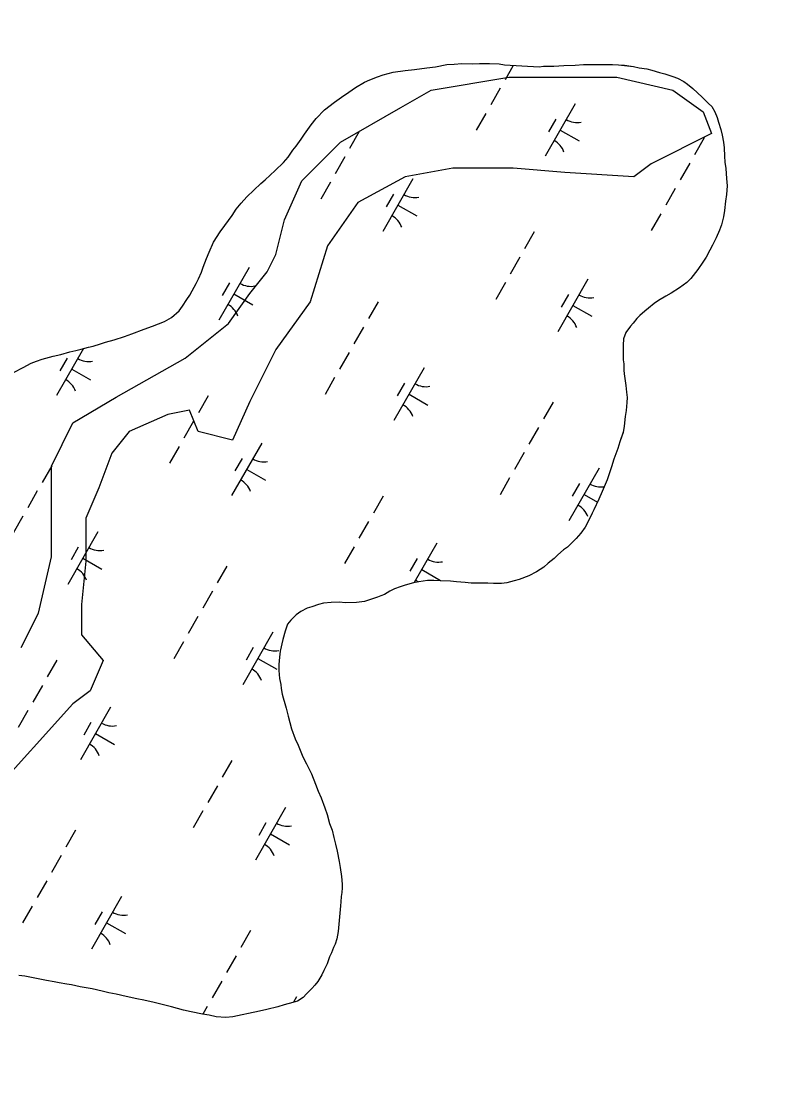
# Model space of a CAD drawing. Extents: x 3930721 to 3950824, y 220441 to 242861.
# Drawn here: x 3940167 to 3940797, y 223159 to 224042 of the extents above; entities that cross this region are included whole.
import ezdxf

# ---------------------------------------------------------------- set-up
doc = ezdxf.new("R2010")
doc.units = 0
for name, color, linetype in [('V-GRID-MAJR', 7, 'Continuous'), ('V-SITE-VEGE', 7, 'Continuous'), ('V-TOPO-SHOR', 7, 'Continuous'), ('V-WETL-SWMP', 7, 'Continuous')]:
    doc.layers.add(name, color=color, linetype=linetype)

msp = doc.modelspace()

# ---------------------------------------------------------------- linework, layer by layer
at = {"layer": 'V-GRID-MAJR'}
msp.add_spline([(3940914.45, 221486.32), (3940866.25, 224158.18), (3940756.95, 230218.14), (3940647.64, 236278.08), (3940604.74, 238656.84)], degree=3, dxfattribs=at)
at = {"layer": 'V-SITE-VEGE'}
msp.add_lwpolyline([(3940167.01, 223525.44), (3940181.25, 223553.93), (3940191.93, 223600.23), (3940191.93, 223675.01), (3940209.73, 223710.62), (3940245.32, 223731.99), (3940302.26, 223764.04), (3940337.86, 223792.53), (3940355.65, 223817.46), (3940369.89, 223835.26), (3940377.01, 223849.51), (3940384.12, 223878), (3940398.36, 223910.05), (3940430.4, 223942.1), (3940480.22, 223970.59), (3940505.14, 223984.83), (3940569.2, 223995.52), (3940658.18, 223995.52), (3940704.45, 223984.83), (3940729.36, 223967.03), (3940736.48, 223949.22), (3940686.66, 223924.29), (3940672.42, 223913.61), (3940615.47, 223917.17), (3940572.76, 223920.73), (3940522.93, 223920.73), (3940483.78, 223913.61), (3940444.63, 223892.24), (3940419.72, 223856.63), (3940405.48, 223810.33), (3940377.01, 223771.16), (3940355.65, 223728.43), (3940341.42, 223696.38), (3940312.94, 223703.5), (3940305.82, 223721.31), (3940288.03, 223717.74), (3940256, 223703.5), (3940241.76, 223685.69), (3940231.08, 223657.2), (3940220.41, 223632.28), (3940220.41, 223596.66), (3940216.84, 223561.05), (3940216.84, 223536.12), (3940234.64, 223514.76), (3940223.96, 223489.83), (3940209.73, 223479.15), (3940142.1, 223404.36)], dxfattribs=at)
at = {"layer": 'V-TOPO-SHOR'}
for points in [[(3940306.14, 223815.93), (3940308.15, 223819.59), (3940311.35, 223825.67), (3940313.35, 223829.53), (3940315.75, 223835), (3940317.15, 223839.06), (3940319.74, 223846.15), (3940321.94, 223851.42), (3940325.74, 223859.74), (3940331.16, 223868.06), (3940334.97, 223873.34), (3940341, 223881.67), (3940344.41, 223886.74), (3940348.43, 223891.82), (3940353.05, 223897.11), (3940364.73, 223908.1), (3940368.16, 223910.95), (3940376.61, 223918.68), (3940383.46, 223925.19), (3940387.07, 223929.66), (3940391.09, 223935.34), (3940393.91, 223938.8), (3940397.92, 223944.48), (3940400.73, 223948.75), (3940406.16, 223956.26), (3940410.38, 223961.54), (3940417.22, 223968.66), (3940425.48, 223974.98), (3940431.32, 223979.05), (3940437.17, 223983.33), (3940442.61, 223987), (3940450.07, 223991.49), (3940454.51, 223993.34), (3940460.77, 223995.8), (3940465.62, 223997.45), (3940473.7, 223999.71), (3940483.81, 224001.18), (3940491.29, 224002.03), (3940501.6, 224003.3), (3940508.68, 224004.15), (3940518.18, 224006.02), (3940524.24, 224006.45), (3940530.31, 224006.89), (3940539.21, 224006.74), (3940544.88, 224006.76), (3940553.37, 224007.01), (3940561.27, 224006.65), (3940565.52, 224005.66), (3940594.25, 224004.19), (3940597.69, 224004.82), (3940602.55, 224004.64), (3940606.39, 224004.66), (3940614.68, 224005.11), (3940623.99, 224005.56), (3940630.87, 224006), (3940635.72, 224006.03), (3940642.6, 224006.07), (3940647.45, 224006.09), (3940654.74, 224006.13), (3940659.6, 224005.75), (3940664.66, 224005.38), (3940671.94, 224004.4), (3940676.8, 224003.42), (3940683.08, 224002.44), (3940687.13, 224001.45), (3940693.42, 223999.46), (3940697.87, 223998.47), (3940704.56, 223996.28), (3940708.21, 223994.88), (3940713.48, 223992.08), (3940716.53, 223989.87), (3940721, 223986.25), (3940724.86, 223982.83), (3940728.73, 223979.21), (3940734.01, 223973.98), (3940736.66, 223971.36), (3940739.11, 223967.12), (3940740.95, 223962.28), (3940742.19, 223958.44), (3940744.04, 223952.38), (3940745.08, 223947.73), (3940746.12, 223942.07), (3940746.75, 223937.42), (3940746.99, 223930.55), (3940747.22, 223925.69), (3940748.05, 223920.24), (3940748.71, 223912.15), (3940749.34, 223906.08), (3940748.77, 223898.99), (3940748, 223893.33), (3940747.02, 223885.63), (3940746.24, 223880.57), (3940744.66, 223873.89), (3940743.06, 223869.63), (3940740.26, 223863.34)], [(3940740.26, 223863.34), (3940737.26, 223857.05), (3940734.85, 223852.99), (3940731.85, 223847.31), (3940729.24, 223843.26), (3940725.02, 223837.16), (3940719.4, 223829.65), (3940715.98, 223826.39), (3940709.93, 223821.91), (3940703.08, 223817.62), (3940698.64, 223815.18), (3940692.59, 223811.5), (3940689.16, 223809.05), (3940684.33, 223805.18), (3940681.3, 223802.74), (3940677.28, 223799.08), (3940674.86, 223796.64), (3940671.65, 223792.78), (3940669.63, 223790.54), (3940665.82, 223785.06), (3940663.82, 223779.99), (3940663.45, 223774.73), (3940663.48, 223767.85), (3940663.51, 223762.79), (3940663.93, 223759.36), (3940663.96, 223754.09), (3940664.38, 223751.06), (3940665.02, 223745.4), (3940665.65, 223741.56), (3940666.28, 223735.9), (3940666.71, 223731.65), (3940666.53, 223727.4), (3940665.96, 223720.93), (3940665.17, 223715.86), (3940664.2, 223707.97), (3940663.42, 223702.91), (3940660.83, 223695), (3940659.04, 223689.53), (3940655.85, 223680.81), (3940653.86, 223674.53), (3940650.27, 223663.79), (3940646.08, 223654.26), (3940643.48, 223647.77), (3940639.28, 223639.05), (3940637.88, 223636.21), (3940634.48, 223628.91), (3940632.07, 223624.85), (3940628.46, 223619.77), (3940624.63, 223615.5), (3940622.02, 223612.66), (3940617.59, 223608.38), (3940614.37, 223605.94), (3940609.73, 223602.07), (3940606.71, 223599.02), (3940601.68, 223594.95), (3940598.05, 223591.89), (3940592, 223587.81), (3940585.75, 223584.55), (3940577.67, 223581.67), (3940573.63, 223580.43), (3940567.57, 223578.78), (3940563.12, 223578.36), (3940556.65, 223578.32), (3940552, 223578.5), (3940545.52, 223578.47), (3940538.04, 223578.63), (3940533.18, 223579.01), (3940526.09, 223579.58), (3940521.03, 223580.16), (3940512.94, 223580.52), (3940507.27, 223580.69), (3940502.21, 223580.67), (3940494.94, 223579.82), (3940490.49, 223578.98), (3940483.62, 223576.93), (3940479.58, 223575.69), (3940474.94, 223573.85), (3940471.1, 223572), (3940466.67, 223569.35), (3940463.64, 223568.12), (3940460.81, 223567.09), (3940453.54, 223564.63), (3940450.11, 223563.6), (3940443.64, 223562.55), (3940434.33, 223562.5), (3940429.68, 223562.88), (3940422.8, 223562.64), (3940416.33, 223562), (3940412.29, 223560.97), (3940406.63, 223559.12), (3940403, 223557.89), (3940397.55, 223555.23), (3940393.92, 223552.58), (3940389.29, 223548.1), (3940386.68, 223544.85), (3940384.69, 223538.97), (3940382.7, 223532.09), (3940380.73, 223522.57), (3940380.15, 223517.71), (3940379.57, 223511.43), (3940379.6, 223506.58)], [(3940161.21, 223752.45), (3940168.68, 223756.33), (3940175.34, 223759.81), (3940179.78, 223761.45), (3940184.42, 223763.3), (3940193.52, 223765.57), (3940199.58, 223767.02), (3940207.25, 223769.28), (3940212.1, 223770.32), (3940216.55, 223771.56), (3940222.61, 223773.01), (3940226.45, 223774.04), (3940232.31, 223775.89), (3940236.55, 223777.12), (3940243.82, 223779.19), (3940252.1, 223781.86), (3940258.36, 223784.12), (3940268.46, 223787.82), (3940275.32, 223790.28), (3940285.22, 223794.18), (3940290.86, 223797.64), (3940297.31, 223803.14), (3940300.12, 223806.8), (3940303.73, 223812.48), (3940306.14, 223815.93)], [(3940379.6, 223506.58), (3940380.04, 223500.1), (3940381.08, 223495.05), (3940381.5, 223491.82), (3940382.33, 223487.17), (3940383.16, 223484.14), (3940384.4, 223479.49), (3940385.43, 223475.65), (3940387.08, 223468.99), (3940389.97, 223458.48), (3940393.05, 223450.4), (3940395.5, 223444.95), (3940399.4, 223435.46), (3940402.26, 223429.61), (3940406.35, 223421.34), (3940409.83, 223412.86), (3940411.89, 223407.21), (3940414.35, 223401.56), (3940417.42, 223393.48), (3940419.27, 223388.03), (3940421.33, 223380.55), (3940423.39, 223374.9), (3940424.83, 223369.04), (3940426.28, 223363.58), (3940427.52, 223357.72), (3940429.19, 223349.23), (3940430.02, 223344.18), (3940431.28, 223336.7), (3940431.71, 223330.43), (3940431.73, 223327.4), (3940431.35, 223323.55), (3940430.96, 223320.31), (3940430.78, 223316.07), (3940430.39, 223312.62), (3940428.48, 223291.57)], [(3940428.48, 223291.57), (3940427.3, 223285.5), (3940425.91, 223281.04), (3940424.71, 223278.2), (3940422.91, 223273.94), (3940421.31, 223270.7), (3940419.31, 223264.82), (3940416.71, 223259.34), (3940414.91, 223255.69), (3940411.7, 223250.41), (3940409.29, 223247.36), (3940406.68, 223244.52), (3940402.45, 223240.05), (3940399.63, 223237.2), (3940395, 223234.14), (3940390.96, 223233.11), (3940383.89, 223231.05), (3940378.63, 223229.4), (3940369.54, 223227.13), (3940363.68, 223225.88), (3940354.59, 223224.01), (3940349.33, 223222.77), (3940341.45, 223221.11), (3940335.79, 223220.68), (3940327.9, 223221.24), (3940322.02, 223222.42), (3940316.56, 223223.41), (3940307.24, 223225.38), (3940300.96, 223226.76), (3940291.03, 223229.34), (3940285.36, 223230.73), (3940276.65, 223232.91), (3940268.14, 223234.88), (3940262.27, 223236.07), (3940253.56, 223238.04), (3940245.25, 223239.82), (3940239.38, 223241.01), (3940233.71, 223242.39), (3940225.6, 223244.17), (3940220.54, 223245.15), (3940215.68, 223245.94), (3940208.59, 223247.52), (3940204.54, 223248.1), (3940198.47, 223249.29), (3940194.22, 223250.07), (3940187.94, 223251.25), (3940183.69, 223252.04), (3940176.8, 223253.42), (3940169.91, 223254.6), (3940165.05, 223255.38)]]:
    msp.add_lwpolyline(points, dxfattribs=at)
at = {"layer": 'V-WETL-SWMP'}
for p, q in [((3940572.88, 224005.28), (3940566.16, 223993.55)), ((3940562.18, 223986.61), (3940554.23, 223972.73)), ((3940624.01, 223973.76), (3940599.16, 223930.38)), ((3940550.26, 223965.79), (3940542.3, 223951.9)), ((3940607.87, 223961.11), (3940601.91, 223950.7)), ((3940445.87, 223950.71), (3940437.92, 223936.83)), ((3940611.58, 223952.07), (3940627.2, 223943.12)), ((3940730.38, 223945.6), (3940722.43, 223931.71)), ((3940433.95, 223929.89), (3940426, 223916)), ((3940718.45, 223924.77), (3940710.5, 223910.89)), ((3940422.02, 223909.06), (3940414.07, 223895.18)), ((3940490.14, 223911.87), (3940465.29, 223868.48)), ((3940706.52, 223903.95), (3940698.57, 223890.06)), ((3940474, 223899.22), (3940468.04, 223888.81)), ((3940477.72, 223890.18), (3940493.34, 223881.23)), ((3940694.6, 223883.12), (3940686.65, 223869.23)), ((3940590.22, 223868.05), (3940582.26, 223854.16)), ((3940578.29, 223847.22), (3940570.34, 223833.34)), ((3940354.95, 223838.66), (3940330.1, 223795.27)), ((3940634.48, 223829.21), (3940609.63, 223785.82)), ((3940338.81, 223826.01), (3940332.85, 223815.6)), ((3940566.36, 223826.39), (3940558.41, 223812.51)), ((3940342.52, 223816.97), (3940358.14, 223808.02)), ((3940618.35, 223816.55), (3940612.38, 223806.14)), ((3940461.32, 223810.5), (3940453.37, 223796.61)), ((3940622.06, 223807.51), (3940637.68, 223798.57)), ((3940449.39, 223789.67), (3940441.44, 223775.78)), ((3940218.34, 223771.99), (3940196.23, 223733.38)), ((3940437.46, 223768.84), (3940429.51, 223754.96)), ((3940204.94, 223764.12), (3940198.98, 223753.7)), ((3940208.66, 223755.08), (3940224.28, 223746.13)), ((3940499.29, 223756), (3940474.44, 223712.61)), ((3940425.54, 223748.02), (3940417.59, 223734.13)), ((3940483.15, 223743.34), (3940477.19, 223732.93)), ((3940321.16, 223732.94), (3940313.2, 223719.06)), ((3940486.87, 223734.3), (3940502.49, 223725.36)), ((3940605.66, 223727.83), (3940597.71, 223713.95)), ((3940309.23, 223712.12), (3940301.28, 223698.23)), ((3940593.73, 223707), (3940585.78, 223693.12)), ((3940297.3, 223691.29), (3940289.35, 223677.41)), ((3940365.42, 223694.1), (3940340.57, 223650.72)), ((3940349.29, 223681.45), (3940343.32, 223671.04)), ((3940581.81, 223686.18), (3940573.85, 223672.29)), ((3940192.26, 223675.39), (3940184.31, 223661.51)), ((3940353, 223672.41), (3940368.62, 223663.46)), ((3940643.63, 223673.33), (3940618.78, 223629.94)), ((3940569.88, 223665.35), (3940561.93, 223651.47)), ((3940180.33, 223654.57), (3940172.38, 223640.68)), ((3940627.49, 223660.68), (3940621.53, 223650.26)), ((3940465.5, 223650.28), (3940457.55, 223636.39)), ((3940631.21, 223651.64), (3940642.29, 223645.29)), ((3940168.4, 223633.74), (3940160.45, 223619.86)), ((3940453.57, 223629.45), (3940445.62, 223615.57)), ((3940230.23, 223620.89), (3940205.38, 223577.51)), ((3940441.64, 223608.63), (3940433.69, 223594.74)), ((3940509.76, 223611.44), (3940491.26, 223579.13)), ((3940214.09, 223608.24), (3940208.13, 223597.83)), ((3940217.81, 223599.2), (3940233.43, 223590.25)), ((3940336.6, 223592.73), (3940328.65, 223578.84)), ((3940493.63, 223598.79), (3940487.66, 223588.37)), ((3940497.34, 223589.74), (3940512.96, 223580.8)), ((3940324.67, 223571.9), (3940316.72, 223558.02)), ((3940312.75, 223551.07), (3940304.79, 223537.19)), ((3940374.57, 223538.23), (3940349.72, 223494.84)), ((3940300.82, 223530.25), (3940292.87, 223516.36)), ((3940358.43, 223525.57), (3940352.47, 223515.16)), ((3940196.44, 223515.18), (3940188.49, 223501.29)), ((3940362.15, 223516.53), (3940377.77, 223507.59)), ((3940184.51, 223494.35), (3940176.56, 223480.47)), ((3940240.7, 223476.34), (3940215.86, 223432.95)), ((3940172.58, 223473.52), (3940164.63, 223459.64)), ((3940224.57, 223463.68), (3940218.6, 223453.27)), ((3940228.28, 223454.64), (3940243.9, 223445.7)), ((3940340.78, 223432.51), (3940332.83, 223418.63)), ((3940328.85, 223411.68), (3940320.9, 223397.8)), ((3940316.92, 223390.86), (3940308.97, 223376.97)), ((3940385.05, 223393.67), (3940360.2, 223350.28)), ((3940368.91, 223381.02), (3940362.94, 223370.6)), ((3940211.88, 223374.96), (3940203.93, 223361.07)), ((3940372.62, 223371.98), (3940388.24, 223363.03)), ((3940199.95, 223354.13), (3940192, 223340.25)), ((3940188.03, 223333.31), (3940180.08, 223319.42)), ((3940249.85, 223320.46), (3940225, 223277.07)), ((3940176.1, 223312.48), (3940168.15, 223298.6)), ((3940233.72, 223307.81), (3940227.75, 223297.39)), ((3940237.43, 223298.76), (3940253.05, 223289.82)), ((3940356.22, 223292.29), (3940348.27, 223278.41)), ((3940344.3, 223271.47), (3940336.34, 223257.58)), ((3940332.37, 223250.64), (3940324.42, 223236.76)), ((3940394.19, 223237.79), (3940391.61, 223233.27)), ((3940320.44, 223229.81), (3940316.75, 223223.37))]:
    msp.add_line(p, q, dxfattribs=at)
for points in [[(3940306.14, 223815.93), (3940308.15, 223819.59), (3940311.35, 223825.67), (3940313.35, 223829.53), (3940315.75, 223835), (3940317.15, 223839.06), (3940319.74, 223846.15), (3940321.94, 223851.42), (3940325.74, 223859.74), (3940331.16, 223868.06), (3940334.97, 223873.34), (3940341, 223881.67), (3940344.41, 223886.74), (3940348.43, 223891.82), (3940353.06, 223897.11), (3940364.73, 223908.09), (3940368.16, 223910.95), (3940376.61, 223918.68), (3940383.46, 223925.19), (3940387.07, 223929.66), (3940391.09, 223935.34), (3940393.91, 223938.8), (3940397.92, 223944.48), (3940400.73, 223948.75), (3940406.15, 223956.26), (3940410.38, 223961.54), (3940417.22, 223968.66), (3940425.48, 223974.98), (3940431.32, 223979.05), (3940437.17, 223983.33), (3940442.61, 223987), (3940450.07, 223991.49), (3940454.51, 223993.34), (3940460.77, 223995.8), (3940465.62, 223997.44), (3940473.7, 223999.71), (3940483.81, 224001.18), (3940491.29, 224002.03), (3940501.6, 224003.3), (3940508.68, 224004.15), (3940518.18, 224006.02), (3940524.24, 224006.45), (3940530.31, 224006.89), (3940539.21, 224006.73), (3940544.88, 224006.76), (3940553.37, 224007.01), (3940561.27, 224006.65), (3940565.52, 224005.66), (3940594.26, 224004.19), (3940597.69, 224004.82), (3940602.55, 224004.64), (3940606.39, 224004.66), (3940614.69, 224005.11), (3940623.99, 224005.56), (3940630.87, 224006), (3940635.72, 224006.03), (3940642.6, 224006.07), (3940647.46, 224006.09), (3940654.74, 224006.13), (3940659.6, 224005.75), (3940664.66, 224005.37), (3940671.94, 224004.4), (3940676.81, 224003.42), (3940683.08, 224002.44), (3940687.13, 224001.45), (3940693.42, 223999.46), (3940697.87, 223998.47), (3940704.56, 223996.28), (3940708.21, 223994.88), (3940713.48, 223992.08), (3940716.53, 223989.87), (3940721, 223986.25), (3940724.86, 223982.83), (3940728.73, 223979.21), (3940734.01, 223973.98), (3940736.66, 223971.36), (3940739.11, 223967.12), (3940740.95, 223962.28), (3940742.19, 223958.44), (3940744.04, 223952.38), (3940745.08, 223947.73), (3940746.12, 223942.07), (3940746.75, 223937.43), (3940746.99, 223930.55), (3940747.22, 223925.69), (3940748.06, 223920.24), (3940748.71, 223912.15), (3940749.34, 223906.08), (3940748.77, 223898.99), (3940748, 223893.33), (3940747.02, 223885.63), (3940746.24, 223880.57), (3940744.66, 223873.89), (3940743.06, 223869.63), (3940740.26, 223863.34), (3940737.26, 223857.05), (3940734.85, 223853), (3940731.85, 223847.32), (3940729.24, 223843.26), (3940725.02, 223837.16), (3940719.4, 223829.65)], [(3940719.4, 223829.65), (3940715.98, 223826.39), (3940709.93, 223821.91), (3940703.08, 223817.62), (3940698.64, 223815.17), (3940692.59, 223811.5), (3940689.16, 223809.05), (3940684.33, 223805.18), (3940681.3, 223802.74), (3940677.28, 223799.08), (3940674.86, 223796.64), (3940671.65, 223792.78), (3940669.64, 223790.54), (3940665.82, 223785.06), (3940663.82, 223779.99), (3940663.45, 223774.73), (3940663.48, 223767.85), (3940663.51, 223762.79), (3940663.93, 223759.35), (3940663.96, 223754.09), (3940664.38, 223751.06), (3940665.02, 223745.4), (3940665.65, 223741.56), (3940666.28, 223735.9), (3940666.71, 223731.65), (3940666.53, 223727.4), (3940665.96, 223720.93), (3940665.17, 223715.86), (3940664.2, 223707.97), (3940663.42, 223702.9), (3940660.83, 223695), (3940659.04, 223689.53), (3940655.85, 223680.81), (3940653.86, 223674.53), (3940650.27, 223663.79), (3940646.08, 223654.26), (3940643.48, 223647.77), (3940639.28, 223639.05), (3940637.88, 223636.21), (3940634.48, 223628.91), (3940632.07, 223624.85), (3940628.46, 223619.77), (3940624.63, 223615.5), (3940622.02, 223612.66), (3940617.59, 223608.38), (3940614.37, 223605.94), (3940609.73, 223602.07), (3940606.71, 223599.02), (3940601.68, 223594.95), (3940598.05, 223591.89), (3940592, 223587.82), (3940585.75, 223584.55), (3940577.67, 223581.67), (3940573.63, 223580.43), (3940567.57, 223578.78), (3940563.12, 223578.36), (3940556.65, 223578.32), (3940552, 223578.5), (3940545.52, 223578.47), (3940538.04, 223578.63), (3940533.18, 223579.01), (3940526.09, 223579.58), (3940521.03, 223580.16), (3940512.94, 223580.52), (3940507.27, 223580.69), (3940502.21, 223580.67), (3940494.94, 223579.82), (3940490.49, 223578.98), (3940483.62, 223576.93), (3940479.58, 223575.69), (3940474.94, 223573.84), (3940471.1, 223572), (3940466.67, 223569.35), (3940463.64, 223568.12), (3940460.81, 223567.09), (3940453.54, 223564.63), (3940450.11, 223563.6), (3940443.64, 223562.55), (3940434.33, 223562.5), (3940429.68, 223562.88), (3940422.8, 223562.64), (3940416.33, 223562), (3940412.29, 223560.97), (3940406.63, 223559.12), (3940403, 223557.89), (3940397.55, 223555.23), (3940393.92, 223552.58), (3940389.29, 223548.1), (3940386.68, 223544.85), (3940384.69, 223538.97), (3940382.7, 223532.08), (3940380.73, 223522.57), (3940380.15, 223517.71), (3940379.57, 223511.43), (3940379.6, 223506.58), (3940380.04, 223500.11), (3940381.08, 223495.05), (3940381.5, 223491.82), (3940382.33, 223487.17), (3940383.16, 223484.14), (3940384.39, 223479.49)], [(3940161.21, 223752.45), (3940168.68, 223756.33), (3940175.34, 223759.81), (3940179.78, 223761.45), (3940184.42, 223763.3), (3940193.52, 223765.57), (3940199.58, 223767.02), (3940207.25, 223769.28), (3940212.1, 223770.32), (3940216.55, 223771.56), (3940222.61, 223773.01), (3940226.45, 223774.04), (3940232.31, 223775.89), (3940236.55, 223777.13), (3940243.82, 223779.19), (3940252.1, 223781.86), (3940258.36, 223784.12), (3940268.46, 223787.82), (3940275.32, 223790.28), (3940285.22, 223794.18), (3940290.86, 223797.65), (3940297.31, 223803.14), (3940300.12, 223806.8), (3940303.73, 223812.48), (3940306.14, 223815.93)], [(3940384.39, 223479.49), (3940385.43, 223475.65), (3940387.08, 223468.99), (3940389.97, 223458.48), (3940393.04, 223450.4), (3940395.5, 223444.95), (3940399.4, 223435.47), (3940402.26, 223429.61), (3940406.35, 223421.34), (3940409.83, 223412.86), (3940411.89, 223407.21), (3940414.34, 223401.56), (3940417.42, 223393.48), (3940419.27, 223388.03), (3940421.33, 223380.55), (3940423.39, 223374.9), (3940424.83, 223369.04), (3940426.28, 223363.58), (3940427.52, 223357.72), (3940429.19, 223349.24), (3940430.02, 223344.18), (3940431.28, 223336.7), (3940431.71, 223330.43), (3940431.73, 223327.4), (3940431.35, 223323.55), (3940430.96, 223320.31), (3940430.78, 223316.06), (3940430.39, 223312.62), (3940428.48, 223291.57), (3940427.3, 223285.5), (3940425.91, 223281.04), (3940424.71, 223278.2), (3940422.91, 223273.94), (3940421.31, 223270.7), (3940419.31, 223264.82), (3940416.71, 223259.34), (3940414.91, 223255.69), (3940411.7, 223250.41), (3940409.29, 223247.36), (3940406.68, 223244.52), (3940402.45, 223240.05), (3940399.63, 223237.2), (3940395, 223234.14), (3940390.96, 223233.11), (3940383.89, 223231.05), (3940378.63, 223229.4), (3940369.54, 223227.13), (3940363.68, 223225.88), (3940354.59, 223224.01), (3940349.33, 223222.77), (3940341.45, 223221.11), (3940335.79, 223220.68), (3940327.9, 223221.24), (3940322.02, 223222.42), (3940316.56, 223223.41), (3940307.24, 223225.38), (3940300.96, 223226.76), (3940291.03, 223229.34), (3940285.36, 223230.73), (3940276.65, 223232.91), (3940268.14, 223234.89), (3940262.27, 223236.07), (3940253.56, 223238.05), (3940245.25, 223239.82), (3940239.38, 223241.01), (3940233.71, 223242.39), (3940225.6, 223244.17), (3940220.54, 223245.15), (3940215.68, 223245.94), (3940208.59, 223247.52), (3940204.54, 223248.11), (3940198.47, 223249.29), (3940194.21, 223250.07), (3940187.94, 223251.25), (3940183.69, 223252.04), (3940176.8, 223253.42), (3940169.91, 223254.6), (3940165.05, 223255.38)]]:
    msp.add_lwpolyline(points, dxfattribs=at)
for centre, start, end in [((3940625.52, 223975.92), 239.42788, 280.97154), ((3940598.06, 223927.98), 19.42788, 60.97154), ((3940491.65, 223914.03), 239.42788, 280.97154), ((3940464.2, 223866.09), 19.42788, 60.97154), ((3940356.46, 223840.82), 239.42788, 280.97154), ((3940635.99, 223831.36), 239.42788, 280.97154), ((3940329, 223792.88), 19.42788, 60.97154), ((3940608.54, 223783.43), 19.42788, 60.97154), ((3940222.59, 223778.93), 239.42788, 280.97154), ((3940195.14, 223730.99), 19.42788, 60.97154), ((3940500.8, 223758.15), 239.42788, 280.97154), ((3940473.34, 223710.21), 19.42788, 60.97154), ((3940366.93, 223696.26), 239.42788, 280.97154), ((3940339.48, 223648.32), 19.42788, 60.97154), ((3940645.14, 223675.49), 239.42788, 278.51333), ((3940617.69, 223627.55), 19.42788, 60.97154), ((3940231.74, 223623.05), 239.42788, 280.97154), ((3940511.27, 223613.6), 239.42788, 280.97154), ((3940204.28, 223575.11), 19.42788, 60.97154), ((3940483.82, 223565.66), 52.95512, 60.97154), ((3940376.08, 223540.38), 239.42788, 280.97154), ((3940348.63, 223492.45), 19.42788, 60.97154), ((3940242.21, 223478.49), 239.42788, 280.97154), ((3940214.76, 223430.55), 19.42788, 60.97154), ((3940386.55, 223395.83), 239.42788, 280.97154), ((3940359.1, 223347.89), 19.42788, 60.97154), ((3940251.36, 223322.62), 239.42788, 280.97154), ((3940223.91, 223274.68), 19.42788, 60.97154)]:
    msp.add_arc(centre, 17.62, start, end, dxfattribs=at)

doc.saveas('drawing.dxf')
